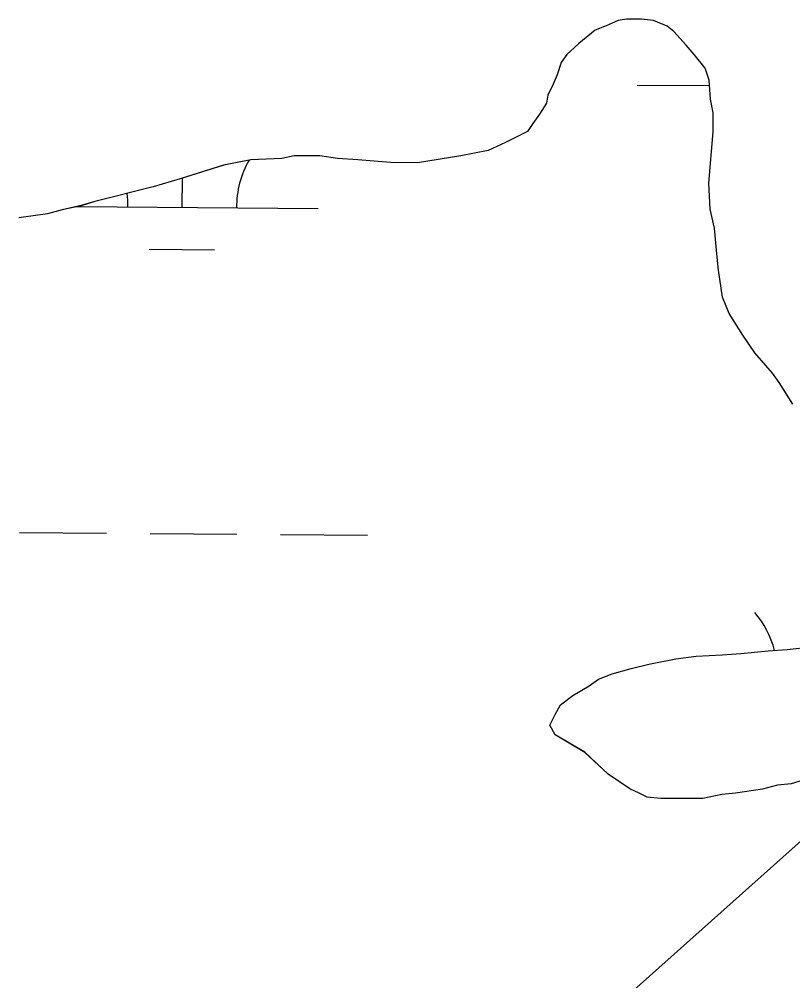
# Model space of a CAD drawing. Extents: x 3271442 to 3309282, y 752266 to 777610.
# Drawn here: x 3295504.2 to 3295788.8, y 770434.6 to 770788.4 of the extents above; entities that cross this region are included whole.
import ezdxf

# ---------------------------------------------------------------- set-up
doc = ezdxf.new("R2010")
doc.units = 0
for name, color, linetype in [('V-SITE-VEGE', 7, 'Continuous'), ('V-TOPO-SHOR', 7, 'Continuous'), ('V-WETL-SWMP', 7, 'Continuous')]:
    doc.layers.add(name, color=color, linetype=linetype)

msp = doc.modelspace()

# ---------------------------------------------------------------- linework, layer by layer
at = {"layer": 'V-SITE-VEGE'}
for points in [[(3295788.81, 770646.73), (3295783.84, 770654.72), (3295781.35, 770658.21), (3295774.87, 770665.7), (3295770.39, 770672.19), (3295765.41, 770680.17), (3295762.92, 770686.16), (3295761.44, 770696.14), (3295760.94, 770702.12), (3295759.96, 770711.6), (3295758.47, 770718.59), (3295757.98, 770728.06), (3295759.5, 770747.01), (3295759.5, 770753.99), (3295758.51, 770758.98), (3295758.02, 770765.96), (3295756.53, 770770.45), (3295752.54, 770775.45), (3295749.55, 770778.94), (3295745.07, 770783.93), (3295742.58, 770785.93), (3295737.6, 770787.93), (3295733.11, 770788.43), (3295727.62, 770788.44), (3295724.63, 770787.94), (3295720.14, 770785.95), (3295716.14, 770784.46), (3295710.16, 770779.48), (3295705.66, 770775.5), (3295703.66, 770772.51), (3295702.16, 770768.02), (3295700.66, 770764.53), (3295698.66, 770760.54), (3295698.16, 770757.55), (3295695.66, 770753.56), (3295693.17, 770750.07), (3295691.17, 770747.08), (3295683.18, 770743.1), (3295676.7, 770740.12), (3295666.72, 770738.13), (3295650.76, 770735.65), (3295640.78, 770735.66), (3295628.81, 770736.67), (3295621.33, 770737.18), (3295614.85, 770738.19), (3295605.37, 770738.2), (3295600.89, 770737.2), (3295589.41, 770736.72), (3295579.44, 770734.73), (3295563.47, 770729.76), (3295553.49, 770726.78), (3295532.04, 770721.32), (3295527.05, 770719.83), (3295520.07, 770718.34), (3295514.58, 770716.84), (3295504.11, 770715.36)], [(3295769.77, 770554.98), (3295779.74, 770555.97), (3295786.73, 770556.46), (3295795.71, 770557.45)], [(3295795.15, 770509.07), (3295788.17, 770507.08), (3295783.18, 770506.59), (3295777.7, 770505.1), (3295767.72, 770503.61), (3295762.73, 770503.12), (3295755.74, 770501.63), (3295740.28, 770501.65), (3295735.3, 770502.15), (3295732.31, 770503.65), (3295728.82, 770505.15), (3295720.84, 770510.64), (3295712.37, 770518.64), (3295701.41, 770525.13), (3295699.42, 770528.62), (3295701.42, 770532.61), (3295703.41, 770536.1), (3295707.91, 770539.59), (3295713.9, 770543.07), (3295717.39, 770545.56), (3295722.38, 770547.55), (3295729.36, 770549.54), (3295735.85, 770551.03), (3295745.83, 770553.01), (3295753.31, 770554), (3295762.78, 770554.49), (3295769.77, 770554.98)], [(3295724.73, 770426.11), (3295827.31, 770517.69)]]:
    msp.add_lwpolyline(points, dxfattribs=at)
at = {"layer": 'V-TOPO-SHOR'}
for p, q in [((3295720.13, 770785.95), (3295716.14, 770784.46)), ((3295724.63, 770787.94), (3295720.13, 770785.95)), ((3295727.62, 770788.44), (3295724.63, 770787.94)), ((3295733.1, 770788.43), (3295727.62, 770788.44)), ((3295737.59, 770787.93), (3295733.1, 770788.43)), ((3295742.58, 770785.93), (3295737.59, 770787.93)), ((3295745.07, 770783.93), (3295742.58, 770785.93)), ((3295716.14, 770784.46), (3295710.15, 770779.48)), ((3295749.55, 770778.94), (3295745.07, 770783.93)), ((3295710.15, 770779.48), (3295705.66, 770775.49)), ((3295752.54, 770775.45), (3295749.55, 770778.94)), ((3295705.66, 770775.49), (3295703.66, 770772.5)), ((3295756.53, 770770.45), (3295752.54, 770775.45)), ((3295703.66, 770772.5), (3295702.16, 770768.02)), ((3295702.16, 770768.02), (3295700.66, 770764.53)), ((3295758.02, 770765.96), (3295756.53, 770770.45)), ((3295700.66, 770764.53), (3295698.66, 770760.54)), ((3295758.51, 770758.98), (3295758.02, 770765.96)), ((3295698.16, 770757.55), (3295695.66, 770753.56)), ((3295698.66, 770760.54), (3295698.16, 770757.55)), ((3295759.5, 770753.99), (3295758.51, 770758.98)), ((3295759.49, 770747.01), (3295759.5, 770753.99)), ((3295695.66, 770753.56), (3295693.16, 770750.07)), ((3295691.17, 770747.08), (3295683.18, 770743.1)), ((3295693.16, 770750.07), (3295691.17, 770747.08)), ((3295757.98, 770728.06), (3295759.49, 770747.01)), ((3295683.18, 770743.1), (3295676.7, 770740.11)), ((3295676.7, 770740.11), (3295666.72, 770738.13)), ((3295589.41, 770736.72), (3295579.43, 770734.73)), ((3295600.88, 770737.2), (3295589.41, 770736.72)), ((3295605.37, 770738.19), (3295600.88, 770737.2)), ((3295614.85, 770738.18), (3295605.37, 770738.19)), ((3295621.33, 770737.18), (3295614.85, 770738.18)), ((3295628.81, 770736.67), (3295621.33, 770737.18)), ((3295640.78, 770735.66), (3295628.81, 770736.67)), ((3295666.72, 770738.13), (3295650.76, 770735.65)), ((3295579.43, 770734.73), (3295563.47, 770729.76)), ((3295650.76, 770735.65), (3295640.78, 770735.66)), ((3295563.47, 770729.76), (3295553.49, 770726.78)), ((3295553.49, 770726.78), (3295532.04, 770721.32)), ((3295758.47, 770718.58), (3295757.98, 770728.06)), ((3295520.07, 770718.34), (3295514.58, 770716.84)), ((3295527.05, 770719.82), (3295520.07, 770718.34)), ((3295532.04, 770721.32), (3295527.05, 770719.82)), ((3295759.96, 770711.6), (3295758.47, 770718.58)), ((3295514.58, 770716.84), (3295504.1, 770715.36)), ((3295760.94, 770702.12), (3295759.96, 770711.6)), ((3295761.44, 770696.14), (3295760.94, 770702.12)), ((3295762.92, 770686.16), (3295761.44, 770696.14)), ((3295765.41, 770680.17), (3295762.92, 770686.16)), ((3295770.39, 770672.19), (3295765.41, 770680.17)), ((3295774.87, 770665.7), (3295770.39, 770672.19)), ((3295781.35, 770658.21), (3295774.87, 770665.7)), ((3295783.84, 770654.72), (3295781.35, 770658.21)), ((3295788.81, 770646.73), (3295783.84, 770654.72)), ((3295769.77, 770554.98), (3295779.74, 770555.97)), ((3295779.74, 770555.97), (3295786.72, 770556.46)), ((3295786.72, 770556.46), (3295795.7, 770557.45)), ((3295735.85, 770551.03), (3295745.82, 770553.01)), ((3295745.82, 770553.01), (3295753.31, 770554)), ((3295753.31, 770554), (3295762.78, 770554.49)), ((3295762.78, 770554.49), (3295769.77, 770554.98)), ((3295722.38, 770547.55), (3295729.36, 770549.54)), ((3295729.36, 770549.54), (3295735.85, 770551.03)), ((3295713.89, 770543.07), (3295717.39, 770545.56)), ((3295717.39, 770545.56), (3295722.38, 770547.55)), ((3295707.9, 770539.59), (3295713.89, 770543.07)), ((3295703.41, 770536.1), (3295707.9, 770539.59)), ((3295701.41, 770532.61), (3295703.41, 770536.1)), ((3295699.41, 770528.62), (3295701.41, 770532.61)), ((3295701.41, 770525.13), (3295699.41, 770528.62)), ((3295712.37, 770518.63), (3295701.41, 770525.13)), ((3295720.84, 770510.65), (3295712.37, 770518.63)), ((3295728.82, 770505.15), (3295720.84, 770510.65)), ((3295783.18, 770506.59), (3295777.69, 770505.1)), ((3295788.17, 770507.08), (3295783.18, 770506.59)), ((3295795.15, 770509.07), (3295788.17, 770507.08)), ((3295732.31, 770503.65), (3295728.82, 770505.15)), ((3295735.3, 770502.15), (3295732.31, 770503.65)), ((3295762.73, 770503.12), (3295755.74, 770501.63)), ((3295767.72, 770503.61), (3295762.73, 770503.12)), ((3295777.69, 770505.1), (3295767.72, 770503.61)), ((3295740.28, 770501.65), (3295735.3, 770502.15)), ((3295755.74, 770501.63), (3295740.28, 770501.65))]:
    msp.add_line(p, q, dxfattribs=at)
at = {"layer": 'V-WETL-SWMP'}
for p, q in [((3295720.13, 770785.95), (3295716.14, 770784.46)), ((3295724.63, 770787.94), (3295720.13, 770785.95)), ((3295727.62, 770788.44), (3295724.63, 770787.94)), ((3295733.1, 770788.43), (3295727.62, 770788.44)), ((3295737.59, 770787.93), (3295733.1, 770788.43)), ((3295742.58, 770785.93), (3295737.59, 770787.93)), ((3295745.07, 770783.93), (3295742.58, 770785.93)), ((3295716.14, 770784.46), (3295710.15, 770779.48)), ((3295749.55, 770778.94), (3295745.07, 770783.93)), ((3295710.15, 770779.48), (3295705.66, 770775.49)), ((3295752.54, 770775.45), (3295749.55, 770778.94)), ((3295705.66, 770775.49), (3295703.66, 770772.5)), ((3295756.53, 770770.45), (3295752.54, 770775.45)), ((3295703.66, 770772.5), (3295702.16, 770768.02)), ((3295702.16, 770768.02), (3295700.66, 770764.53)), ((3295758.02, 770765.96), (3295756.53, 770770.45)), ((3295700.66, 770764.53), (3295698.66, 770760.54)), ((3295758.51, 770758.98), (3295758.02, 770765.96)), ((3295731.61, 770764.21), (3295758.16, 770763.99)), ((3295698.16, 770757.55), (3295695.66, 770753.56)), ((3295698.66, 770760.54), (3295698.16, 770757.55)), ((3295759.5, 770753.99), (3295758.51, 770758.98)), ((3295759.49, 770747.01), (3295759.5, 770753.99)), ((3295695.66, 770753.56), (3295693.16, 770750.07)), ((3295691.17, 770747.08), (3295683.18, 770743.1)), ((3295693.16, 770750.07), (3295691.17, 770747.08)), ((3295757.98, 770728.06), (3295759.49, 770747.01)), ((3295683.18, 770743.1), (3295676.7, 770740.11)), ((3295676.7, 770740.11), (3295666.72, 770738.13)), ((3295589.41, 770736.72), (3295579.43, 770734.73)), ((3295600.88, 770737.2), (3295589.41, 770736.72)), ((3295605.37, 770738.19), (3295600.88, 770737.2)), ((3295614.85, 770738.18), (3295605.37, 770738.19)), ((3295621.33, 770737.18), (3295614.85, 770738.18)), ((3295628.81, 770736.67), (3295621.33, 770737.18)), ((3295640.78, 770735.66), (3295628.81, 770736.67)), ((3295666.72, 770738.13), (3295650.76, 770735.65)), ((3295579.43, 770734.73), (3295563.47, 770729.76)), ((3295650.76, 770735.65), (3295640.78, 770735.66)), ((3295563.47, 770729.76), (3295553.49, 770726.78)), ((3295564.17, 770719.16), (3295564.26, 770730.01)), ((3295553.49, 770726.78), (3295532.04, 770721.32)), ((3295758.47, 770718.58), (3295757.98, 770728.06)), ((3295520.07, 770718.34), (3295514.58, 770716.84)), ((3295527.05, 770719.82), (3295520.07, 770718.34)), ((3295525.42, 770719.48), (3295614.17, 770718.75)), ((3295532.04, 770721.32), (3295527.05, 770719.82)), ((3295759.96, 770711.6), (3295758.47, 770718.58)), ((3295514.58, 770716.84), (3295504.1, 770715.36)), ((3295760.94, 770702.12), (3295759.96, 770711.6)), ((3295552.04, 770703.83), (3295576.04, 770703.63)), ((3295761.44, 770696.14), (3295760.94, 770702.12)), ((3295762.92, 770686.16), (3295761.44, 770696.14)), ((3295765.41, 770680.17), (3295762.92, 770686.16)), ((3295770.39, 770672.19), (3295765.41, 770680.17)), ((3295774.87, 770665.7), (3295770.39, 770672.19)), ((3295781.35, 770658.21), (3295774.87, 770665.7)), ((3295783.84, 770654.72), (3295781.35, 770658.21)), ((3295788.81, 770646.73), (3295783.84, 770654.72)), ((3295504.34, 770599.57), (3295536.34, 770599.31)), ((3295552.34, 770599.18), (3295584.34, 770598.92)), ((3295600.34, 770598.78), (3295632.33, 770598.52)), ((3295769.77, 770554.98), (3295779.74, 770555.97)), ((3295779.74, 770555.97), (3295786.72, 770556.46)), ((3295786.72, 770556.46), (3295795.7, 770557.45)), ((3295735.85, 770551.03), (3295745.82, 770553.01)), ((3295745.82, 770553.01), (3295753.31, 770554)), ((3295753.31, 770554), (3295762.78, 770554.49)), ((3295762.78, 770554.49), (3295769.77, 770554.98)), ((3295722.38, 770547.55), (3295729.36, 770549.54)), ((3295729.36, 770549.54), (3295735.85, 770551.03)), ((3295713.89, 770543.07), (3295717.39, 770545.56)), ((3295717.39, 770545.56), (3295722.38, 770547.55)), ((3295707.9, 770539.59), (3295713.89, 770543.07)), ((3295703.41, 770536.1), (3295707.9, 770539.59)), ((3295701.41, 770532.61), (3295703.41, 770536.1)), ((3295699.41, 770528.62), (3295701.41, 770532.61)), ((3295701.41, 770525.13), (3295699.41, 770528.62)), ((3295712.37, 770518.63), (3295701.41, 770525.13)), ((3295720.84, 770510.65), (3295712.37, 770518.63)), ((3295728.82, 770505.15), (3295720.84, 770510.65)), ((3295783.18, 770506.59), (3295777.69, 770505.1)), ((3295788.17, 770507.08), (3295783.18, 770506.59)), ((3295795.15, 770509.07), (3295788.17, 770507.08)), ((3295732.31, 770503.65), (3295728.82, 770505.15)), ((3295735.3, 770502.15), (3295732.31, 770503.65)), ((3295762.73, 770503.12), (3295755.74, 770501.63)), ((3295767.72, 770503.61), (3295762.73, 770503.12)), ((3295777.69, 770505.1), (3295767.72, 770503.61)), ((3295740.28, 770501.65), (3295735.3, 770502.15)), ((3295755.74, 770501.63), (3295740.28, 770501.65))]:
    msp.add_line(p, q, dxfattribs=at)
for centre, start, end in [((3295619.41, 770719.18), 150.3973, 180.2999), ((3295508.93, 770720.09), 358.7563, 6.9329), ((3295747.99, 770547.3), 14.5206, 40.2999)]:
    msp.add_arc(centre, 35.25, start, end, dxfattribs=at)

doc.saveas('drawing.dxf')
